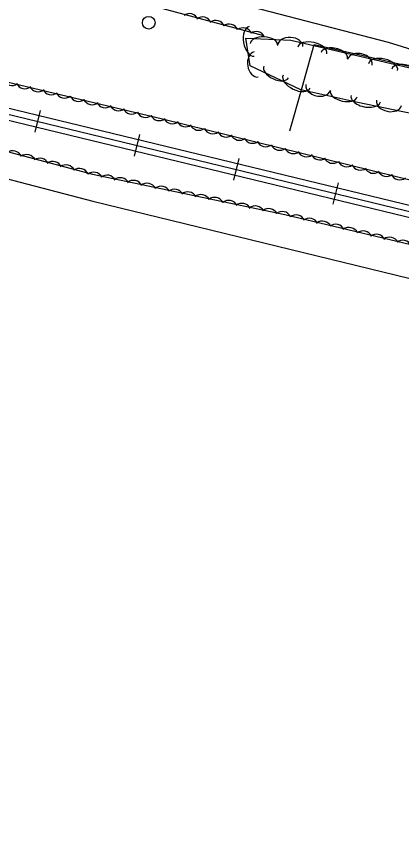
# Model space of a CAD drawing. Extents: x 1441650 to 1491889, y 345904 to 358319.
# Drawn here: x 1455532.4 to 1455683.2, y 351814.4 to 352134.5 of the extents above; entities that cross this region are included whole.
import ezdxf

# ---------------------------------------------------------------- set-up
doc = ezdxf.new("R2010")
doc.units = 0
for name, color, linetype in [('S_RAILROAD', 7, 'Continuous'), ('S_STREAM', 7, 'Continuous'), ('S_TREE', 7, 'Continuous'), ('S_UTILITY_POLE', 7, 'Continuous')]:
    doc.layers.add(name, color=color, linetype=linetype)

msp = doc.modelspace()

# ---------------------------------------------------------------- linework, layer by layer
at = {"layer": 'S_RAILROAD'}
for p, q in [((1455541.71, 352097.6), (1455539.67, 352089.17)), ((1455541.25, 352095.69), (1455541.24, 352095.66)), ((1455540.14, 352091.12), (1455540.17, 352091.22)), ((1455580.59, 352088.18), (1455578.55, 352079.75)), ((1455580.13, 352086.27), (1455580.12, 352086.24)), ((1455579.02, 352081.69), (1455579.04, 352081.79)), ((1455619.47, 352078.76), (1455617.42, 352070.33)), ((1455619, 352076.85), (1455619, 352076.81)), ((1455617.9, 352072.27), (1455617.92, 352072.37)), ((1455658.34, 352069.33), (1455656.3, 352060.9)), ((1455657.88, 352067.42), (1455657.87, 352067.39)), ((1455656.77, 352062.85), (1455656.8, 352062.95))]:
    msp.add_line(p, q, dxfattribs=at)
for points in [[(1455455.77, 352113.97), (1456682.11, 351816.72)], [(1455456.15, 352116.32), (1456682.67, 351819.03)], [(1455455.4, 352111.66), (1456681.56, 351814.45)], [(1455540.66, 352093.39), (1455540.69, 352093.39)], [(1455579.54, 352083.97), (1455579.57, 352083.96)], [(1455618.42, 352074.55), (1455618.45, 352074.54)], [(1455657.29, 352065.12), (1455657.32, 352065.12)]]:
    msp.add_lwpolyline(points, dxfattribs=at)
at = {"layer": 'S_STREAM'}
for points in [[(1455570.65, 352152.27), (1455677.91, 352124.39), (1455763.52, 352097.86), (1455865.45, 352072.7), (1455963.79, 352049.73), (1456092.75, 352019.83), (1456123.53, 352012.85), (1456209.98, 351995.39), (1456297.92, 351979.75), (1456353.79, 351968.38), (1456406.25, 351959.12)], [(1455479.84, 352083.61), (1455562.28, 352062.17), (1455717.15, 352024.43), (1455742.05, 352017.68), (1455765.77, 352006.3), (1455781.25, 352001.6), (1455793.4, 351998.55), (1455799.7, 351991.99), (1455807.77, 351987.95), (1455813.35, 351989.47), (1455827.64, 351989.81), (1455840.46, 351984.36), (1455863.33, 351979.58), (1455904.55, 351970.94), (1455959.13, 351956.78), (1456007.3, 351944.02), (1456057.01, 351932.97), (1456095.63, 351923.07), (1456137.28, 351913.68), (1456176.55, 351904.76), (1456220.75, 351895.52), (1456249.31, 351889.55), (1456263.27, 351886.63), (1456302.72, 351878.04)]]:
    msp.add_lwpolyline(points, dxfattribs=at)
at = {"layer": 'S_TREE'}
for points in [[(1455488.69, 352164.76), (1455629.11, 352126.94)], [(1456183.84, 351952.11), (1456051.28, 351982.82), (1455891.58, 352020.16), (1455726.28, 352060.57), (1455589.62, 352094.27), (1455456.68, 352125.87)], [(1455953.56, 352016.9), (1455925.36, 352031.33), (1455875.93, 352041.67), (1455823.53, 352052.23), (1455792.2, 352065.38), (1455768.87, 352071.35), (1455733.48, 352079.6), (1455714.49, 352084.68), (1455687.43, 352096.26), (1455666.01, 352100.74), (1455643.81, 352105.75), (1455623.97, 352115.13), (1455622.2, 352126), (1455639.87, 352125.21), (1455733.61, 352103.31), (1455809.91, 352085.71), (1455893.38, 352065.4), (1455975.31, 352047.37)], [(1455639.5, 352089.68), (1455644.22, 352106.58), (1455648.94, 352123.48), (1455668.16, 352119.09), (1455687.37, 352114.7), (1455706.59, 352110.31), (1455725.81, 352105.92), (1455745.02, 352101.54), (1455764.24, 352097.15), (1455783.46, 352092.76), (1455802.68, 352088.37), (1455821.89, 352083.99), (1455841.11, 352079.6), (1455860.33, 352075.21), (1455879.54, 352070.82), (1455898.76, 352066.44), (1455917.98, 352062.05), (1455937.19, 352057.66), (1455956.41, 352053.27)], [(1455639.5, 352089.68), (1455644.22, 352106.58), (1455648.94, 352123.48), (1455668.16, 352119.09), (1455687.37, 352114.7), (1455706.59, 352110.31), (1455725.81, 352105.92), (1455745.02, 352101.54), (1455764.24, 352097.15), (1455783.46, 352092.76), (1455802.68, 352088.37), (1455821.89, 352083.99), (1455841.11, 352079.6), (1455860.33, 352075.21), (1455879.54, 352070.82), (1455898.76, 352066.44), (1455917.98, 352062.05), (1455937.19, 352057.66), (1455956.41, 352053.27)], [(1455456.05, 352100.82), (1455562.23, 352072.64), (1455637.52, 352056.89), (1455717, 352037.92), (1455786.43, 352019.6), (1455867.01, 352000.29), (1455965.58, 351977.23), (1456069.91, 351951.56), (1456157.96, 351930), (1456223.77, 351914.56), (1456307.86, 351893.94), (1456336.9, 351885.83), (1456408.43, 351868.06), (1456468.65, 351853.16), (1456519.46, 351840.69)]]:
    msp.add_lwpolyline(points, dxfattribs=at)
for centre in [(1455600.17, 352131.9), (1455605.29, 352130.6), (1455610.43, 352129.25), (1455615.68, 352127.83), (1455621.12, 352126.33), (1455626.25, 352124.88)]:
    msp.add_arc(centre, 3.64, 24.1282, 125.7251, dxfattribs=at)
for centre, major_axis, ratio, start_param, end_param in [((1455624.55, 352124.73), (0.95, -5.79), 0.550079, 3.141593, 6.283185), ((1455629.32, 352123.56), (-5.34, 0.24), 0.540674, 3.141593, 6.283185), ((1455639.6, 352122.84), (-4.95, 0.22), 0.685279, 3.141593, 6.283185), ((1455648.25, 352121.08), (-5.71, 1.34), 0.550062, 3.14163, 6.283222), ((1455626.31, 352115.63), (0.8, -4.89), 0.685309, 3.141593, 6.283185), ((1455656.88, 352119.06), (-5.21, 1.22), 0.540682, 3.141628, 6.283221), ((1455666.85, 352116.46), (-4.83, 1.13), 0.685288, 3.141653, 6.283246), ((1455675.93, 352114.61), (-5.71, 1.34), 0.550062, 3.14163, 6.283222), ((1455634.09, 352112.69), (4.83, -2.28), 0.540678, 3.141593, 6.283185), ((1455684.56, 352112.59), (-5.21, 1.22), 0.540682, 3.141628, 6.283221), ((1455642.1, 352108.91), (5.31, -2.51), 0.550058, 3.141593, 6.283185), ((1455530.5, 352110.99), (3.56, -0.76), 0.988848, 3.802096, 5.575297), ((1455535.79, 352109.73), (3.56, -0.76), 0.988848, 3.802096, 5.575297), ((1455540.96, 352108.54), (3.56, -0.76), 0.988848, 3.802096, 5.575297), ((1455650.55, 352106.67), (4.83, -1.09), 0.68528, 3.141576, 6.283169), ((1455546.12, 352107.39), (3.56, -0.76), 0.988848, 3.802096, 5.575297), ((1455551.29, 352106.08), (3.56, -0.76), 0.988848, 3.802096, 5.575297), ((1455660.54, 352104.15), (5.22, -1.18), 0.540675, 3.141583, 6.283175), ((1455556.77, 352104.75), (3.56, -0.76), 0.988848, 3.802096, 5.575297), ((1455562.07, 352103.49), (3.56, -0.76), 0.988848, 3.802096, 5.575297), ((1455567.24, 352102.29), (3.56, -0.76), 0.988848, 3.802096, 5.575297), ((1455669.16, 352102.25), (5.74, -1.2), 0.550745, 3.141215, 6.282808), ((1455678.27, 352100.61), (4.84, -1.01), 0.686139, 3.140974, 6.282566), ((1455572.39, 352101.14), (3.56, -0.76), 0.988848, 3.802096, 5.575297), ((1455577.56, 352099.84), (3.56, -0.76), 0.988848, 3.802096, 5.575297), ((1455583.05, 352098.5), (3.56, -0.76), 0.988848, 3.802096, 5.575297), ((1455588.34, 352097.24), (3.56, -0.76), 0.988848, 3.802096, 5.575297), ((1455593.53, 352096.02), (3.54, -0.85), 0.988855, 3.819852, 5.593052), ((1455598.67, 352094.82), (3.54, -0.85), 0.988855, 3.819852, 5.593052), ((1455603.83, 352093.47), (3.54, -0.85), 0.988855, 3.819852, 5.593052), ((1455609.31, 352092.09), (3.54, -0.85), 0.988855, 3.819852, 5.593052), ((1455614.59, 352090.79), (3.54, -0.85), 0.988855, 3.819852, 5.593052), ((1455619.75, 352089.55), (3.54, -0.85), 0.988855, 3.819852, 5.593052), ((1455624.9, 352088.36), (3.54, -0.85), 0.988855, 3.819852, 5.593052), ((1455630.06, 352087.01), (3.54, -0.85), 0.988855, 3.819852, 5.593052), ((1455530.96, 352078.22), (-3.53, 0.91), 0.998496, 3.819334, 5.592535), ((1455635.53, 352085.63), (3.54, -0.85), 0.988855, 3.819852, 5.593052), ((1455640.81, 352084.32), (3.54, -0.85), 0.988855, 3.819852, 5.593052), ((1455645.97, 352083.08), (3.54, -0.85), 0.988855, 3.819852, 5.593052), ((1455536.41, 352076.74), (-3.53, 0.91), 0.998496, 3.819334, 5.592535), ((1455541.55, 352075.3), (-3.53, 0.91), 0.998496, 3.819334, 5.592535), ((1455651.12, 352081.89), (3.54, -0.85), 0.988855, 3.819852, 5.593052), ((1455656.28, 352080.54), (3.54, -0.85), 0.988855, 3.819852, 5.593052), ((1455546.67, 352074.02), (-3.53, 0.91), 0.998496, 3.819334, 5.592535), ((1455551.81, 352072.69), (-3.53, 0.91), 0.998496, 3.819334, 5.592535), ((1455557.07, 352071.29), (-3.53, 0.91), 0.998496, 3.819334, 5.592535), ((1455661.76, 352079.16), (3.54, -0.85), 0.988855, 3.819852, 5.593052), ((1455667.04, 352077.85), (3.54, -0.85), 0.988855, 3.819852, 5.593052), ((1455672.2, 352076.62), (3.54, -0.85), 0.988855, 3.819852, 5.593052), ((1455562.66, 352069.83), (-3.57, 0.75), 0.998499, 3.825789, 5.598989), ((1455567.87, 352068.67), (-3.57, 0.75), 0.998499, 3.825789, 5.598989), ((1455677.34, 352075.42), (3.54, -0.85), 0.988855, 3.819852, 5.593052), ((1455682.5, 352074.08), (3.54, -0.85), 0.988855, 3.819852, 5.593052), ((1455573.06, 352067.66), (-3.57, 0.75), 0.998499, 3.825789, 5.598989), ((1455578.26, 352066.61), (-3.57, 0.75), 0.998499, 3.825789, 5.598989), ((1455583.58, 352065.49), (-3.57, 0.75), 0.998499, 3.825789, 5.598989), ((1455589.1, 352064.3), (-3.57, 0.75), 0.998499, 3.825789, 5.598989), ((1455594.31, 352063.14), (-3.57, 0.75), 0.998499, 3.825789, 5.598989), ((1455599.49, 352062.13), (-3.57, 0.75), 0.998499, 3.825789, 5.598989), ((1455604.69, 352061.08), (-3.57, 0.75), 0.998499, 3.825789, 5.598989), ((1455610.02, 352059.96), (-3.57, 0.75), 0.998499, 3.825789, 5.598989), ((1455615.54, 352058.77), (-3.57, 0.75), 0.998499, 3.825789, 5.598989), ((1455620.74, 352057.61), (-3.57, 0.75), 0.998499, 3.825789, 5.598989), ((1455625.93, 352056.6), (-3.57, 0.75), 0.998499, 3.825789, 5.598989), ((1455631.13, 352055.55), (-3.57, 0.75), 0.998499, 3.825789, 5.598989), ((1455636.45, 352054.43), (-3.57, 0.75), 0.998499, 3.825789, 5.598989), ((1455641.87, 352053.12), (-3.54, 0.85), 0.998496, 3.825789, 5.598989), ((1455647.04, 352051.81), (-3.54, 0.85), 0.998496, 3.825789, 5.598989), ((1455652.2, 352050.66), (-3.54, 0.85), 0.998496, 3.825789, 5.598989), ((1455657.36, 352049.46), (-3.54, 0.85), 0.998496, 3.825789, 5.598989), ((1455662.66, 352048.19), (-3.54, 0.85), 0.998496, 3.825789, 5.598989), ((1455668.14, 352046.85), (-3.54, 0.85), 0.998496, 3.825789, 5.598989), ((1455673.31, 352045.54), (-3.54, 0.85), 0.998496, 3.825789, 5.598989), ((1455678.47, 352044.39), (-3.54, 0.85), 0.998496, 3.825789, 5.598989), ((1455683.63, 352043.19), (-3.54, 0.85), 0.998496, 3.825789, 5.598989)]:
    msp.add_ellipse(centre, major_axis=major_axis, ratio=ratio, start_param=start_param, end_param=end_param, dxfattribs=at)
at = {"layer": 'S_UTILITY_POLE'}
msp.add_circle((1455584.22, 352131.97), 2.5, dxfattribs=at)

doc.saveas('drawing.dxf')
